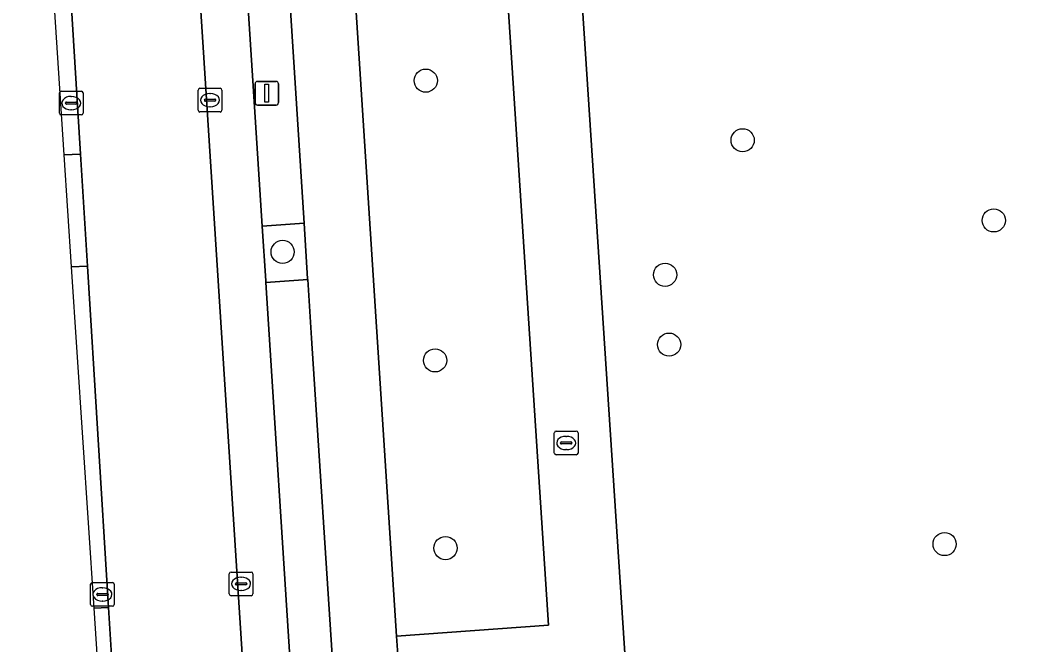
# Model space of a CAD drawing. Extents: x 160732 to 162107, y 387428 to 388479.
# Drawn here: x 160743.44 to 160785.7, y 388108.04 to 388134.42 of the extents above; entities that cross this region are included whole.
import ezdxf

# ---------------------------------------------------------------- set-up
doc = ezdxf.new("R2010")
doc.units = 0
for name, color, linetype in [('IMGEO_Boom', 7, 'Continuous'), ('IMGEO_Fietspad_gesloten', 7, 'Continuous'), ('IMGEO_Groenvoorziening', 7, 'Continuous'), ('IMGEO_Kolk', 7, 'Continuous'), ('IMGEO_Lichtmast', 7, 'Continuous'), ('IMGEO_Parkeervlak_open', 7, 'Continuous'), ('IMGEO_Rijbaan_lokaal_gesloten', 7, 'Continuous'), ('IMGEO_Rioolput', 7, 'Continuous'), ('IMGEO_Voetpad_open', 7, 'Continuous')]:
    doc.layers.add(name, color=color, linetype=linetype)

msp = doc.modelspace()

# ---------------------------------------------------------------- linework, layer by layer
at = {"layer": 'IMGEO_Boom'}
for centre in [(160760.568, 388131.857), (160773.946, 388129.341), (160784.549, 388125.959), (160754.525, 388124.631), (160770.672, 388123.663), (160770.842, 388120.715), (160760.962, 388120.051), (160761.401, 388112.128), (160782.471, 388112.298)]:
    msp.add_circle(centre, 0.489, dxfattribs=at)
at = {"layer": 'IMGEO_Fietspad_gesloten'}
msp.add_lwpolyline([(160751.656, 388185.005), (160752.882, 388165.791), (160753.034, 388163.405), (160754.089, 388146.868), (160754.241, 388144.48), (160755.431, 388125.843), (160755.581, 388123.488), (160755.583, 388123.458), (160755.74, 388120.992), (160756.683, 388106.527), (160756.839, 388104.138), (160758.039, 388085.738), (160759.32, 388066.098), (160762.052, 388066.249), (160762.033, 388066.548), (160761.261, 388078.524), (160760.762, 388086.261), (160760.716, 388086.972), (160760.685, 388087.451), (160759.41, 388107.23), (160759.334, 388108.409), (160757.397, 388138.46), (160757.321, 388139.646), (160754.959, 388176.292)], dxfattribs=at)
at = {"layer": 'IMGEO_Groenvoorziening'}
msp.add_lwpolyline([(160786.433, 388137.318), (160786.394, 388137.385), (160786.354, 388137.452), (160781.662, 388136.157), (160779.232, 388140.35), (160778.296, 388142.809), (160774.178, 388165.802), (160765.198, 388165.167), (160769.293, 388102.753), (160770.437, 388084.951), (160773.119, 388088.699), (160781.717, 388100.794), (160788.821, 388111.043), (160793.567, 388118.184), (160793.588, 388118.303)], dxfattribs=at)
for points in [[(160763.788, 388138.881), (160757.397, 388138.46), (160759.334, 388108.409), (160765.747, 388108.876)], [(160755.431, 388125.843), (160753.661, 388125.713), (160753.809, 388123.407), (160753.814, 388123.334), (160755.583, 388123.458), (160755.581, 388123.488)]]:
    msp.add_lwpolyline(points, close=True, dxfattribs=at)
at = {"layer": 'IMGEO_Kolk'}
for p, q in [((160751.035, 388131.534), (160751.887, 388131.534)), ((160745.1, 388130.485), (160745.1, 388131.337)), ((160745.175, 388131.411), (160746.027, 388131.411)), ((160745.588, 388131.191), (160745.613, 388131.191)), ((160746.101, 388131.337), (160746.101, 388130.485)), ((160750.96, 388130.608), (160750.96, 388131.46)), ((160751.262, 388131.077), (160751.66, 388131.077)), ((160751.448, 388131.314), (160751.473, 388131.314)), ((160751.961, 388131.46), (160751.961, 388130.608)), ((160745.359, 388130.905), (160745.359, 388130.917)), ((160745.797, 388130.868), (160745.399, 388130.868)), ((160745.402, 388130.954), (160745.8, 388130.954)), ((160745.843, 388130.917), (160745.843, 388130.905)), ((160751.219, 388131.028), (160751.219, 388131.04)), ((160751.657, 388130.991), (160751.259, 388130.991)), ((160751.471, 388130.754), (160751.446, 388130.754)), ((160751.703, 388131.04), (160751.703, 388131.028)), ((160746.027, 388130.411), (160745.175, 388130.411)), ((160745.611, 388130.631), (160745.586, 388130.631)), ((160751.887, 388130.534), (160751.035, 388130.534)), ((160752.272, 388110.192), (160752.272, 388111.044)), ((160752.347, 388111.118), (160753.199, 388111.118)), ((160752.76, 388110.898), (160752.785, 388110.898)), ((160753.273, 388111.044), (160753.273, 388110.192)), ((160746.418, 388109.748), (160746.418, 388110.6)), ((160746.493, 388110.674), (160747.345, 388110.674)), ((160746.906, 388110.454), (160746.931, 388110.454)), ((160747.419, 388110.6), (160747.419, 388109.748)), ((160752.531, 388110.612), (160752.531, 388110.624)), ((160752.969, 388110.575), (160752.571, 388110.575)), ((160752.574, 388110.661), (160752.972, 388110.661)), ((160753.015, 388110.624), (160753.015, 388110.612)), ((160746.677, 388110.168), (160746.677, 388110.18)), ((160747.115, 388110.131), (160746.717, 388110.131)), ((160746.72, 388110.217), (160747.118, 388110.217)), ((160747.161, 388110.18), (160747.161, 388110.168)), ((160753.199, 388110.118), (160752.347, 388110.118)), ((160752.783, 388110.338), (160752.758, 388110.338)), ((160747.345, 388109.674), (160746.493, 388109.674)), ((160746.929, 388109.894), (160746.904, 388109.894))]:
    msp.add_line(p, q, dxfattribs=at)
for points in [[(160751.035, 388131.534), (160751.887, 388131.534)], [(160745.1, 388130.485), (160745.1, 388131.337)], [(160745.175, 388131.411), (160746.027, 388131.411)], [(160746.101, 388131.337), (160746.101, 388130.485)], [(160750.96, 388130.608), (160750.96, 388131.46)], [(160751.961, 388131.46), (160751.961, 388130.608)], [(160746.027, 388130.411), (160745.175, 388130.411)], [(160751.887, 388130.534), (160751.035, 388130.534)], [(160752.272, 388110.192), (160752.272, 388111.044)], [(160752.347, 388111.118), (160753.199, 388111.118)], [(160753.273, 388111.044), (160753.273, 388110.192)], [(160746.418, 388109.748), (160746.418, 388110.6)], [(160746.493, 388110.674), (160747.345, 388110.674)], [(160747.419, 388110.6), (160747.419, 388109.748)], [(160753.199, 388110.118), (160752.347, 388110.118)], [(160747.345, 388109.674), (160746.493, 388109.674)]]:
    msp.add_lwpolyline(points, dxfattribs=at)
for centre, radius, start, end in [((160751.037, 388131.458), 0.0765, 91.552, 178.448), ((160751.037, 388131.458), 0.0765, 91.552, 178.448), ((160751.885, 388131.458), 0.0765, 1.552, 88.448), ((160751.885, 388131.458), 0.0765, 1.552, 88.448), ((160745.177, 388131.335), 0.0765, 91.552, 178.448), ((160745.177, 388131.335), 0.0765, 91.552, 178.448), ((160746.025, 388131.335), 0.0765, 1.552, 88.448), ((160746.025, 388131.335), 0.0765, 1.552, 88.448), ((160751.259, 388131.037), 0.0403, 85.8775, 175.7526), ((160751.664, 388131.039), 0.0386, 1.7309, 96.639), ((160745.399, 388130.914), 0.0403, 85.8775, 175.7526), ((160745.396, 388130.904), 0.0366, 178.938, 274.7102), ((160745.8, 388130.911), 0.043, 264.8664, 352.4533), ((160745.804, 388130.916), 0.0386, 1.7309, 96.639), ((160751.256, 388131.027), 0.0366, 178.938, 274.7102), ((160751.66, 388131.034), 0.043, 264.8664, 352.4533), ((160745.177, 388130.487), 0.0765, 181.552, 268.448), ((160745.177, 388130.487), 0.0765, 181.552, 268.448), ((160746.025, 388130.487), 0.0765, 271.552, 358.448), ((160746.025, 388130.487), 0.0765, 271.552, 358.448), ((160751.037, 388130.61), 0.0765, 181.552, 268.448), ((160751.037, 388130.61), 0.0765, 181.552, 268.448), ((160751.885, 388130.61), 0.0765, 271.552, 358.448), ((160751.885, 388130.61), 0.0765, 271.552, 358.448), ((160752.349, 388111.042), 0.0765, 91.552, 178.448), ((160752.349, 388111.042), 0.0765, 91.552, 178.448), ((160753.197, 388111.042), 0.0765, 1.552, 88.448), ((160753.197, 388111.042), 0.0765, 1.552, 88.448), ((160746.495, 388110.598), 0.0765, 91.552, 178.448), ((160746.495, 388110.598), 0.0765, 91.552, 178.448), ((160747.343, 388110.598), 0.0765, 1.552, 88.448), ((160747.343, 388110.598), 0.0765, 1.552, 88.448), ((160752.571, 388110.621), 0.0403, 85.8775, 175.7526), ((160752.568, 388110.611), 0.0366, 178.938, 274.7102), ((160752.972, 388110.618), 0.043, 264.8664, 352.4533), ((160752.976, 388110.623), 0.0386, 1.7309, 96.639), ((160746.717, 388110.177), 0.0403, 85.8775, 175.7526), ((160746.714, 388110.167), 0.0366, 178.938, 274.7102), ((160747.118, 388110.174), 0.043, 264.8664, 352.4533), ((160747.122, 388110.179), 0.0386, 1.7309, 96.639), ((160752.349, 388110.194), 0.0765, 181.552, 268.448), ((160752.349, 388110.194), 0.0765, 181.552, 268.448), ((160753.197, 388110.194), 0.0765, 271.552, 358.448), ((160753.197, 388110.194), 0.0765, 271.552, 358.448), ((160746.495, 388109.75), 0.0765, 181.552, 268.448), ((160746.495, 388109.75), 0.0765, 181.552, 268.448), ((160747.343, 388109.75), 0.0765, 271.552, 358.448), ((160747.343, 388109.75), 0.0765, 271.552, 358.448)]:
    msp.add_arc(centre, radius, start, end, dxfattribs=at)
for centre, major_axis, ratio, start_param, end_param in [((160745.587, 388130.911), (-0.387, 0.002), 0.722429, 4.712389, 7.853982), ((160745.612, 388130.911), (-0.39, 0.002), 0.717154, 1.570796, 4.712389), ((160751.447, 388131.034), (-0.387, 0.002), 0.722429, 4.712389, 7.853982), ((160751.472, 388131.034), (-0.39, 0.002), 0.717154, 1.570796, 4.712389), ((160752.759, 388110.618), (-0.387, 0.002), 0.722429, 4.712389, 7.853982), ((160752.784, 388110.618), (-0.39, 0.002), 0.717154, 1.570796, 4.712389), ((160746.905, 388110.174), (-0.387, 0.002), 0.722429, 4.712389, 7.853982), ((160746.93, 388110.174), (-0.39, 0.002), 0.717154, 1.570796, 4.712389)]:
    msp.add_ellipse(centre, major_axis=major_axis, ratio=ratio, start_param=start_param, end_param=end_param, dxfattribs=at)
at = {"layer": 'IMGEO_Lichtmast'}
for p, q in [((160753.36, 388130.928), (160753.36, 388131.728)), ((160753.36, 388131.728), (160753.36, 388130.928)), ((160753.46, 388131.828), (160754.25, 388131.828)), ((160754.25, 388131.828), (160753.46, 388131.828)), ((160754.35, 388131.728), (160754.35, 388130.928)), ((160754.35, 388130.928), (160754.35, 388131.728)), ((160754.25, 388130.828), (160753.46, 388130.828)), ((160753.46, 388130.828), (160754.25, 388130.828))]:
    msp.add_line(p, q, dxfattribs=at)
msp.add_lwpolyline([(160753.78, 388131.703), (160753.93, 388131.703), (160753.93, 388130.953), (160753.78, 388130.953), (160753.78, 388131.703)], dxfattribs=at)
for centre, start, end in [((160753.46, 388131.728), 90, 180), ((160753.46, 388131.728), 90, 180), ((160754.25, 388131.728), 0, 90), ((160754.25, 388131.728), 360, 90), ((160753.46, 388130.928), 180, 270), ((160753.46, 388130.928), 180, 270), ((160754.25, 388130.928), 270, 0), ((160754.25, 388130.928), 270, 0)]:
    msp.add_arc(centre, 0.1, start, end, dxfattribs=at)
at = {"layer": 'IMGEO_Parkeervlak_open'}
for points in [[(160744.062, 388244.426), (160748.09, 388181.039), (160748.734, 388171.139), (160754.378, 388083.355), (160754.541, 388082.023)], [(160756.232, 388085.609), (160756.228, 388085.715), (160755.044, 388104.164), (160754.899, 388106.429), (160753.814, 388123.334), (160753.809, 388123.407), (160753.661, 388125.713), (160752.466, 388144.342), (160752.312, 388146.745), (160751.249, 388163.312), (160751.099, 388165.652), (160749.866, 388184.855), (160749.712, 388187.262), (160748.596, 388204.641), (160748.443, 388207.024), (160747.244, 388225.708)]]:
    msp.add_lwpolyline(points, dxfattribs=at)
for points in [[(160745.29, 388128.733), (160745.991, 388128.749), (160745.045, 388144.082), (160744.283, 388144.035), (160744.282, 388144.035)], [(160746.551, 388109.598), (160747.172, 388109.617), (160747.158, 388109.841), (160746.282, 388124.034), (160745.603, 388123.992)]]:
    msp.add_lwpolyline(points, close=True, dxfattribs=at)
at = {"layer": 'IMGEO_Rijbaan_lokaal_gesloten'}
for points in [[(160760.579, 388014.176), (160760.296, 388022.132), (160760.1, 388025.36), (160759.61, 388032.46), (160759.367, 388035.991), (160759.08, 388039.801), (160758.641, 388045.977), (160758.367, 388049.838), (160757.873, 388055.239), (160757.563, 388058.474), (160755.682, 388073.673), (160754.541, 388082.023), (160754.378, 388083.355), (160748.734, 388171.139)], [(160743.438, 388170.117), (160743.822, 388163.902), (160744.755, 388148.787), (160745.045, 388144.082), (160745.991, 388128.749), (160746.282, 388124.034), (160747.158, 388109.841), (160747.172, 388109.617), (160747.464, 388104.889), (160748.569, 388086.973), (160748.51, 388081.883), (160748.478, 388081.281), (160748.451, 388080.742)]]:
    msp.add_lwpolyline(points, dxfattribs=at)
at = {"layer": 'IMGEO_Rioolput'}
for p, q in [((160765.995, 388116.139), (160765.995, 388116.991)), ((160766.07, 388117.065), (160766.922, 388117.065)), ((160766.483, 388116.845), (160766.508, 388116.845)), ((160766.996, 388116.991), (160766.996, 388116.139)), ((160766.254, 388116.559), (160766.254, 388116.571)), ((160766.692, 388116.522), (160766.294, 388116.522)), ((160766.297, 388116.608), (160766.695, 388116.608)), ((160766.506, 388116.285), (160766.481, 388116.285)), ((160766.738, 388116.571), (160766.738, 388116.559)), ((160766.922, 388116.065), (160766.07, 388116.065))]:
    msp.add_line(p, q, dxfattribs=at)
for points in [[(160765.995, 388116.139), (160765.995, 388116.991)], [(160766.07, 388117.065), (160766.922, 388117.065)], [(160766.996, 388116.991), (160766.996, 388116.139)], [(160766.922, 388116.065), (160766.07, 388116.065)]]:
    msp.add_lwpolyline(points, dxfattribs=at)
for centre, radius, start, end in [((160766.072, 388116.989), 0.0765, 91.552, 178.448), ((160766.072, 388116.989), 0.0765, 91.552, 178.448), ((160766.92, 388116.989), 0.0765, 1.552, 88.448), ((160766.92, 388116.989), 0.0765, 1.552, 88.448), ((160766.294, 388116.568), 0.0403, 85.8775, 175.7526), ((160766.291, 388116.558), 0.0366, 178.938, 274.7102), ((160766.695, 388116.565), 0.043, 264.8664, 352.4533), ((160766.699, 388116.57), 0.0386, 1.7309, 96.639), ((160766.072, 388116.141), 0.0765, 181.552, 268.448), ((160766.072, 388116.141), 0.0765, 181.552, 268.448), ((160766.92, 388116.141), 0.0765, 271.552, 358.448), ((160766.92, 388116.141), 0.0765, 271.552, 358.448)]:
    msp.add_arc(centre, radius, start, end, dxfattribs=at)
for centre, major_axis, ratio, start_param, end_param in [((160766.482, 388116.565), (-0.387, 0.002), 0.722429, 4.712389, 7.853982), ((160766.507, 388116.565), (-0.39, 0.002), 0.717154, 1.570796, 4.712389)]:
    msp.add_ellipse(centre, major_axis=major_axis, ratio=ratio, start_param=start_param, end_param=end_param, dxfattribs=at)
at = {"layer": 'IMGEO_Voetpad_open'}
for points in [[(160761.329, 388176.705), (160763.71, 388140.092), (160757.321, 388139.646), (160757.397, 388138.46), (160763.788, 388138.881), (160765.747, 388108.876), (160759.334, 388108.409), (160759.41, 388107.23), (160765.826, 388107.669), (160766.605, 388095.729), (160767.139, 388087.812), (160760.685, 388087.451), (160760.716, 388086.972), (160760.762, 388086.261), (160767.219, 388086.637), (160768.509, 388066.905), (160762.374, 388066.567), (160762.033, 388066.548), (160762.052, 388066.249), (160762.383, 388061.146), (160762.725, 388055.912)], [(160772.246, 388057.173), (160771.797, 388063.633), (160771.648, 388066.046), (160770.622, 388081.827), (160770.437, 388084.951), (160769.293, 388102.753), (160765.198, 388165.167)]]:
    msp.add_lwpolyline(points, dxfattribs=at)
for points in [[(160754.241, 388144.48), (160752.466, 388144.342), (160753.661, 388125.713), (160755.431, 388125.843)], [(160745.603, 388123.992), (160746.282, 388124.034), (160745.991, 388128.749), (160745.29, 388128.733)], [(160755.74, 388120.992), (160755.583, 388123.458), (160753.814, 388123.334), (160754.899, 388106.429), (160756.683, 388106.527)], [(160746.863, 388104.851), (160747.464, 388104.889), (160747.172, 388109.617), (160746.551, 388109.598)]]:
    msp.add_lwpolyline(points, close=True, dxfattribs=at)

doc.saveas('drawing.dxf')
